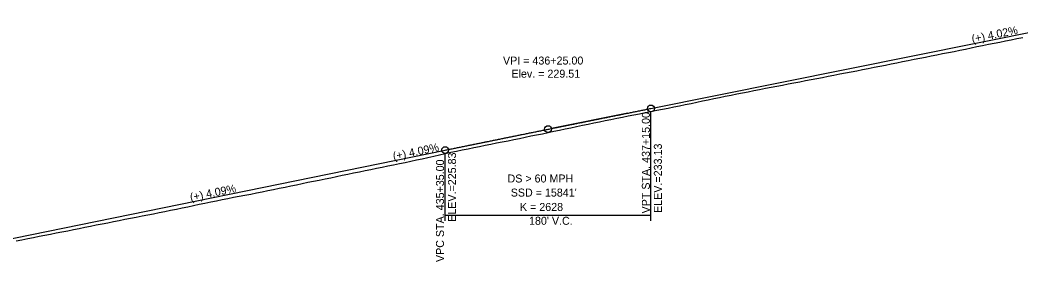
# Model space of a CAD drawing. Extents: x 69 to 2003113, y 512 to 837401.
# Drawn here: x 1921526 to 1922402, y 828494 to 828706 of the extents above; entities that cross this region are included whole.
import ezdxf

# ---------------------------------------------------------------- set-up
doc = ezdxf.new("R2010")
doc.units = 0
for name, color, linetype in [('BR_CENTER LINE BASELINE', 7, 'Continuous'), ('BR_CONCRETE', 7, 'Continuous'), ('BR_GRID DOTS', 7, 'Continuous'), ('BR_GRID LINES', 7, 'Continuous'), ('BR_TEXT', 7, 'Continuous'), ('RD_SHT_IplotShp', 7, 'Continuous')]:
    doc.layers.add(name, color=color, linetype=linetype)

msp = doc.modelspace()

# ---------------------------------------------------------------- linework, layer by layer
at = {"layer": 'BR_CENTER LINE BASELINE'}
for p, q in [((1922057.75, 828624.33), (1921991.08, 828610.93)), ((1921918.58, 828596.12), (1921985.2, 828609.74))]:
    msp.add_line(p, q, dxfattribs=at)
msp.add_circle((1921988.14, 828610.34), 3, dxfattribs=at)
at = {"layer": 'BR_GRID DOTS'}
for p, q in [((1922078.14, 828529.98), (1922078.14, 828625.43)), ((1921898.14, 828529.98), (1921898.14, 828588.94)), ((1921898.14, 828535.02), (1922078.14, 828535.02))]:
    msp.add_line(p, q, dxfattribs=at)
for centre in [(1922078.14, 828628.43), (1921898.14, 828591.94)]:
    msp.add_circle(centre, 3, dxfattribs=at)
at = {"layer": 'BR_GRID LINES'}
for p, q in [((1922078.14, 828628.43), (1922463.14, 828705.83)), ((1921478.14, 828506.06), (1921898.14, 828591.94))]:
    msp.add_line(p, q, dxfattribs=at)
msp.add_spline([(1921898.14, 828591.94), (1921901.74, 828592.67), (1921905.34, 828593.41), (1921908.94, 828594.14), (1921912.54, 828594.88), (1921916.14, 828595.61), (1921919.74, 828596.35), (1921923.34, 828597.08), (1921926.94, 828597.82), (1921930.54, 828598.55), (1921934.14, 828599.28), (1921937.74, 828600.02), (1921941.34, 828600.75), (1921944.94, 828601.48), (1921948.54, 828602.22), (1921952.14, 828602.95), (1921955.74, 828603.68), (1921959.34, 828604.41), (1921962.94, 828605.15), (1921966.54, 828605.88), (1921970.14, 828606.61), (1921973.74, 828607.34), (1921977.34, 828608.07), (1921980.94, 828608.8), (1921984.54, 828609.53), (1921988.14, 828610.26), (1921991.74, 828610.99), (1921995.34, 828611.72), (1921998.94, 828612.45), (1922002.54, 828613.18), (1922006.14, 828613.91), (1922009.74, 828614.64), (1922013.34, 828615.36), (1922016.94, 828616.09), (1922020.54, 828616.82), (1922024.14, 828617.55), (1922027.74, 828618.27), (1922031.34, 828619), (1922034.94, 828619.73), (1922038.54, 828620.46), (1922042.14, 828621.18), (1922045.74, 828621.91), (1922049.34, 828622.63), (1922052.94, 828623.36), (1922056.54, 828624.08), (1922060.14, 828624.81), (1922063.74, 828625.53), (1922067.34, 828626.26), (1922070.94, 828626.98), (1922074.54, 828627.71), (1922078.14, 828628.43)], degree=3, dxfattribs=at)
at = {"layer": 'BR_TEXT'}
for points in [[(1922363.14, 828682.51), (1922368.14, 828683.57), (1922373.14, 828684.6), (1922378.14, 828685.6), (1922383.14, 828686.56), (1922388.14, 828687.55), (1922393.14, 828688.56), (1922398.14, 828689.56), (1922403.14, 828690.55)], [(1921863.14, 828581.28), (1921868.14, 828582.31), (1921873.14, 828583.35), (1921878.14, 828584.48), (1921883.14, 828585.63), (1921888.14, 828586.77), (1921893.14, 828587.89), (1921898.14, 828588.98), (1921903.14, 828590.06), (1921908.14, 828591.13), (1921913.14, 828592.17), (1921918.14, 828593.19), (1921923.14, 828594.2), (1921928.14, 828595.23), (1921933.14, 828596.26), (1921938.14, 828597.27), (1921943.14, 828598.27), (1921948.14, 828599.25), (1921953.14, 828600.24), (1921958.14, 828601.24), (1921963.14, 828602.27), (1921968.14, 828603.31), (1921973.14, 828604.34), (1921978.14, 828605.36), (1921983.14, 828606.36), (1921988.14, 828607.39), (1921993.14, 828608.44), (1921998.14, 828609.46), (1922003.14, 828610.52), (1922008.14, 828611.6), (1922013.14, 828612.69), (1922018.14, 828613.71), (1922023.14, 828614.73), (1922028.14, 828615.76), (1922033.14, 828616.79), (1922038.14, 828617.81), (1922043.14, 828618.83), (1922048.14, 828619.84), (1922053.14, 828620.83), (1922058.14, 828621.84), (1922063.14, 828622.87), (1922068.14, 828623.86), (1922073.14, 828624.84), (1922078.14, 828625.81), (1922083.14, 828626.81), (1922088.14, 828627.81), (1922093.14, 828628.8), (1922098.14, 828629.8), (1922103.14, 828630.81), (1922108.14, 828631.82), (1922113.14, 828632.85), (1922118.14, 828633.94), (1922123.14, 828635.01), (1922128.14, 828636.07), (1922133.14, 828637.08), (1922138.14, 828638.1), (1922143.14, 828639.08), (1922148.14, 828640.06), (1922153.14, 828641.08), (1922158.14, 828642.1), (1922163.14, 828643.11), (1922168.14, 828644.12), (1922173.14, 828645.14), (1922178.14, 828646.11), (1922183.14, 828647.06), (1922188.14, 828647.96), (1922193.14, 828648.91), (1922198.14, 828649.9), (1922203.14, 828650.91), (1922208.14, 828651.82), (1922213.14, 828652.76), (1922218.14, 828653.69), (1922223.14, 828654.64), (1922228.14, 828655.63), (1922233.14, 828656.64), (1922238.14, 828657.65), (1922243.14, 828658.63), (1922248.14, 828659.59), (1922253.14, 828660.54), (1922258.14, 828661.49), (1922263.14, 828662.47), (1922268.14, 828663.47), (1922273.14, 828664.47), (1922278.14, 828665.43), (1922283.14, 828666.45), (1922288.14, 828667.47), (1922293.14, 828668.46), (1922298.14, 828669.46), (1922303.14, 828670.47), (1922308.14, 828671.45), (1922313.14, 828672.41), (1922318.14, 828673.41), (1922323.14, 828674.4), (1922328.14, 828675.4), (1922333.14, 828676.4), (1922338.14, 828677.38), (1922343.14, 828678.35), (1922348.14, 828679.38), (1922353.14, 828680.43), (1922358.14, 828681.45), (1922363.14, 828682.51)], [(1921523.14, 828512.45), (1921528.14, 828513.47), (1921533.14, 828514.53), (1921538.14, 828515.57), (1921543.14, 828516.59), (1921548.14, 828517.59), (1921553.14, 828518.57), (1921558.14, 828519.5), (1921563.14, 828520.47), (1921568.14, 828521.47), (1921573.14, 828522.49), (1921578.14, 828523.51), (1921583.14, 828524.53), (1921588.14, 828525.5), (1921593.14, 828526.47), (1921598.14, 828527.46), (1921603.14, 828528.45), (1921608.14, 828529.44), (1921613.14, 828530.43), (1921618.14, 828531.41), (1921623.14, 828532.4), (1921628.14, 828533.37), (1921633.14, 828534.35), (1921638.14, 828535.34), (1921643.14, 828536.32), (1921648.14, 828537.31), (1921653.14, 828538.35), (1921658.14, 828539.38), (1921663.14, 828540.42), (1921668.14, 828541.45), (1921673.14, 828542.48), (1921678.14, 828543.52), (1921683.14, 828544.56), (1921688.14, 828545.59), (1921693.14, 828546.62), (1921698.14, 828547.66), (1921703.14, 828548.7), (1921708.14, 828549.74), (1921713.14, 828550.7), (1921718.14, 828551.64), (1921723.14, 828552.57), (1921728.14, 828553.53), (1921733.14, 828554.52), (1921738.14, 828555.55), (1921743.14, 828556.58), (1921748.14, 828557.61), (1921753.14, 828558.65), (1921758.14, 828559.69), (1921763.14, 828560.7), (1921768.14, 828561.74), (1921773.14, 828562.77), (1921778.14, 828563.79), (1921783.14, 828564.81), (1921788.14, 828565.79), (1921793.14, 828566.77), (1921798.14, 828567.79), (1921803.14, 828568.84), (1921808.14, 828569.93), (1921813.14, 828570.96), (1921818.14, 828571.99), (1921823.14, 828573.04), (1921828.14, 828574.11), (1921833.14, 828575.11), (1921838.14, 828576.12), (1921843.14, 828577.15), (1921848.14, 828578.18), (1921853.14, 828579.24), (1921858.14, 828580.29), (1921863.14, 828581.28)]]:
    msp.add_lwpolyline(points, dxfattribs=at)

# ---------------------------------------------------------------- texts
at = {"layer": 'BR_CENTER LINE BASELINE'}
for s, rotation, p in [('(+) 4.02%', 11.36694, (1922359.26, 828685.74)), ('(+) 4.09%', 11.55544, (1921853.18, 828583.15)), ('(+) 4.09%', 11.55544, (1921675.78, 828547.15))]:
    msp.add_text(s, height=7, rotation=rotation, dxfattribs=at).set_placement(p)
at = {"layer": 'BR_CONCRETE'}
for s, p in [('VPT STA. 437+15.00 ', (1922077.14, 828536.57)), ('ELEV.=233.13', (1922087.64, 828537.03)), ('ELEV.=225.83', (1921907.64, 828529.23)), ('VPC STA. 435+35.00 ', (1921897.14, 828494.04))]:
    msp.add_text(s, height=7, rotation=90, dxfattribs=at).set_placement(p)
at = {"layer": 'BR_GRID DOTS'}
for s, p in [('DS > 60 MPH', (1921952.68, 828563.64)), ("SSD = 15841'", (1921955.48, 828551.32)), ('K = 2628', (1921963.55, 828538.75)), ("180' V.C.", (1921971.5, 828526.64))]:
    msp.add_text(s, height=7, dxfattribs=at).set_placement(p)
at = {"layer": 'RD_SHT_IplotShp'}
for s, p in [('VPI = 436+25.00', (1921948.72, 828666.84)), ('Elev. = 229.51', (1921956.11, 828655.34))]:
    msp.add_text(s, height=7, dxfattribs=at).set_placement(p)

doc.saveas('drawing.dxf')
